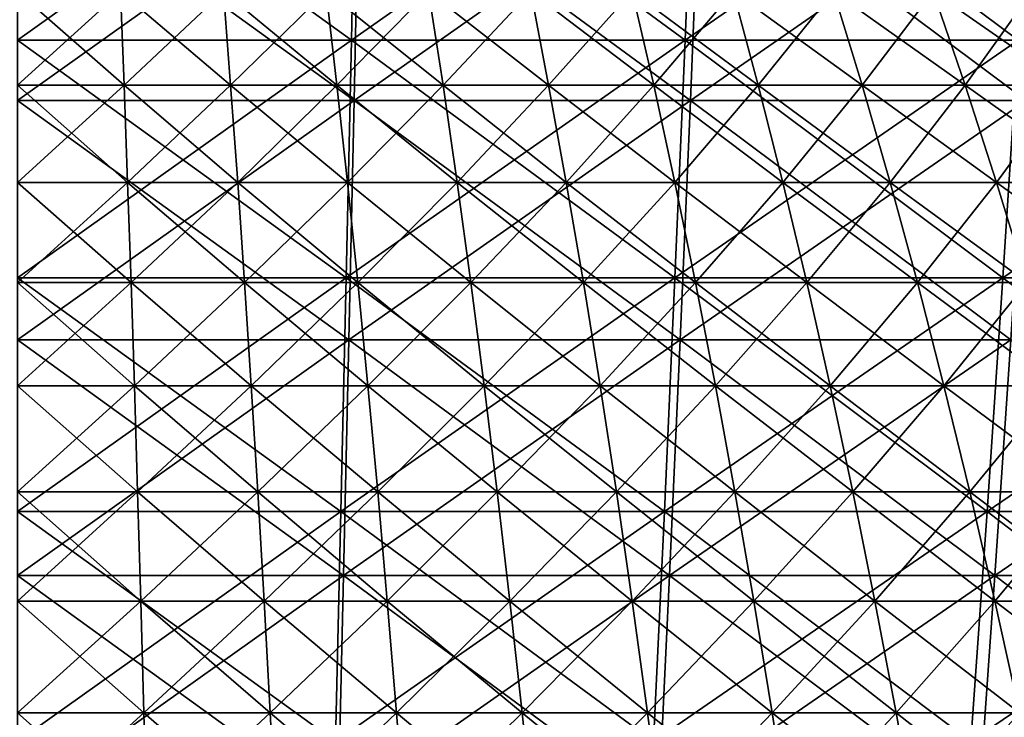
# Model space of a CAD drawing. Header units: millimetres. Extents: x -250 to 250, y -45 to 4150.
# Tile 625 of 656: x 0 to 19, y 3998 to 4011. Entities that reach past the tile are written whole.
import ezdxf

# ---------------------------------------------------------------- set-up
doc = ezdxf.new("R2010")
doc.units = ezdxf.units.MM
doc.header["$LTSCALE"] = 81.481481
for name, color, linetype in [('19', 7, 'CONTINUOUS'), ('20', 7, 'CONTINUOUS'), ('21', 7, 'CONTINUOUS'), ('22', 7, 'CONTINUOUS'), ('23', 7, 'CONTINUOUS'), ('24', 7, 'CONTINUOUS')]:
    doc.layers.add(name, color=color, linetype=linetype)

msp = doc.modelspace()

# ---------------------------------------------------------------- linework, layer by layer
at = {"layer": '19', "color": 7, "linetype": 'CONTINUOUS'}
for points in [[(6.37, 4009.578, -206.739), (0, 4009.578, -206.838), (6.464, 4014.181, -209.789), (6.37, 4009.578, -206.739)], [(6.464, 4014.181, -209.789), (0, 4009.578, -206.838), (0, 4014.181, -209.889), (6.464, 4014.181, -209.789)], [(12.733, 4009.578, -206.445), (6.37, 4009.578, -206.739), (12.921, 4014.181, -209.491), (12.733, 4009.578, -206.445)], [(12.921, 4014.181, -209.491), (6.37, 4009.578, -206.739), (6.464, 4014.181, -209.789), (12.921, 4014.181, -209.491)], [(19.085, 4009.578, -205.955), (12.733, 4009.578, -206.445), (19.366, 4014.181, -208.993), (19.085, 4009.578, -205.955)], [(19.366, 4014.181, -208.993), (12.733, 4009.578, -206.445), (12.921, 4014.181, -209.491), (19.366, 4014.181, -208.993)], [(6.273, 4005.044, -203.589), (0, 4005.044, -203.685), (6.37, 4009.578, -206.739), (6.273, 4005.044, -203.589)], [(6.37, 4009.578, -206.739), (0, 4005.044, -203.685), (0, 4009.578, -206.838), (6.37, 4009.578, -206.739)], [(12.539, 4005.044, -203.299), (6.273, 4005.044, -203.589), (12.733, 4009.578, -206.445), (12.539, 4005.044, -203.299)], [(12.733, 4009.578, -206.445), (6.273, 4005.044, -203.589), (6.37, 4009.578, -206.739), (12.733, 4009.578, -206.445)], [(18.794, 4005.044, -202.816), (12.539, 4005.044, -203.299), (19.085, 4009.578, -205.955), (18.794, 4005.044, -202.816)], [(19.085, 4009.578, -205.955), (12.539, 4005.044, -203.299), (12.733, 4009.578, -206.445), (19.085, 4009.578, -205.955)], [(6.172, 4000.58, -200.339), (0, 4000.58, -200.434), (6.273, 4005.044, -203.589), (6.172, 4000.58, -200.339)], [(6.273, 4005.044, -203.589), (0, 4000.58, -200.434), (0, 4005.044, -203.685), (6.273, 4005.044, -203.589)], [(12.339, 4000.58, -200.054), (6.172, 4000.58, -200.339), (12.539, 4005.044, -203.299), (12.339, 4000.58, -200.054)], [(12.539, 4005.044, -203.299), (6.172, 4000.58, -200.339), (6.273, 4005.044, -203.589), (12.539, 4005.044, -203.299)], [(18.494, 4000.58, -199.579), (12.339, 4000.58, -200.054), (18.794, 4005.044, -202.816), (18.494, 4000.58, -199.579)], [(18.794, 4005.044, -202.816), (12.339, 4000.58, -200.054), (12.539, 4005.044, -203.299), (18.794, 4005.044, -202.816)], [(24.631, 4000.58, -198.915), (18.494, 4000.58, -199.579), (25.031, 4005.044, -202.142), (24.631, 4000.58, -198.915)], [(25.031, 4005.044, -202.142), (18.494, 4000.58, -199.579), (18.794, 4005.044, -202.816), (25.031, 4005.044, -202.142)], [(6.069, 3996.189, -196.991), (0, 3996.189, -197.084), (6.172, 4000.58, -200.339), (6.069, 3996.189, -196.991)], [(6.172, 4000.58, -200.339), (0, 3996.189, -197.084), (0, 4000.58, -200.434), (6.172, 4000.58, -200.339)], [(12.133, 3996.189, -196.711), (6.069, 3996.189, -196.991), (12.339, 4000.58, -200.054), (12.133, 3996.189, -196.711)], [(12.339, 4000.58, -200.054), (6.069, 3996.189, -196.991), (6.172, 4000.58, -200.339), (12.339, 4000.58, -200.054)], [(18.185, 3996.189, -196.244), (12.133, 3996.189, -196.711), (18.494, 4000.58, -199.579), (18.185, 3996.189, -196.244)], [(18.494, 4000.58, -199.579), (12.133, 3996.189, -196.711), (12.339, 4000.58, -200.054), (18.494, 4000.58, -199.579)], [(24.219, 3996.189, -195.591), (18.185, 3996.189, -196.244), (24.631, 4000.58, -198.915), (24.219, 3996.189, -195.591)], [(24.631, 4000.58, -198.915), (18.185, 3996.189, -196.244), (18.494, 4000.58, -199.579), (24.631, 4000.58, -198.915)]]:
    msp.add_3dface(points, dxfattribs=at)
at = {"layer": '20', "color": 7, "linetype": 'CONTINUOUS'}
for points in [[(0, 4009.578, 206.838), (6.37, 4009.578, 206.739), (0, 4014.181, 209.889), (0, 4009.578, 206.838)], [(0, 4014.181, 209.889), (6.37, 4009.578, 206.739), (6.464, 4014.181, 209.789), (0, 4014.181, 209.889)], [(6.37, 4009.578, 206.739), (12.733, 4009.578, 206.445), (6.464, 4014.181, 209.789), (6.37, 4009.578, 206.739)], [(6.464, 4014.181, 209.789), (12.733, 4009.578, 206.445), (12.921, 4014.181, 209.491), (6.464, 4014.181, 209.789)], [(12.733, 4009.578, 206.445), (19.085, 4009.578, 205.955), (12.921, 4014.181, 209.491), (12.733, 4009.578, 206.445)], [(12.921, 4014.181, 209.491), (19.085, 4009.578, 205.955), (19.366, 4014.181, 208.993), (12.921, 4014.181, 209.491)], [(0, 4005.044, 203.685), (6.273, 4005.044, 203.589), (0, 4009.578, 206.838), (0, 4005.044, 203.685)], [(0, 4009.578, 206.838), (6.273, 4005.044, 203.589), (6.37, 4009.578, 206.739), (0, 4009.578, 206.838)], [(6.273, 4005.044, 203.589), (12.539, 4005.044, 203.299), (6.37, 4009.578, 206.739), (6.273, 4005.044, 203.589)], [(6.37, 4009.578, 206.739), (12.539, 4005.044, 203.299), (12.733, 4009.578, 206.445), (6.37, 4009.578, 206.739)], [(12.539, 4005.044, 203.299), (18.794, 4005.044, 202.816), (12.733, 4009.578, 206.445), (12.539, 4005.044, 203.299)], [(12.733, 4009.578, 206.445), (18.794, 4005.044, 202.816), (19.085, 4009.578, 205.955), (12.733, 4009.578, 206.445)], [(0, 4000.58, 200.434), (6.172, 4000.58, 200.339), (0, 4005.044, 203.685), (0, 4000.58, 200.434)], [(0, 4005.044, 203.685), (6.172, 4000.58, 200.339), (6.273, 4005.044, 203.589), (0, 4005.044, 203.685)], [(6.172, 4000.58, 200.339), (12.339, 4000.58, 200.054), (6.273, 4005.044, 203.589), (6.172, 4000.58, 200.339)], [(6.273, 4005.044, 203.589), (12.339, 4000.58, 200.054), (12.539, 4005.044, 203.299), (6.273, 4005.044, 203.589)], [(12.339, 4000.58, 200.054), (18.494, 4000.58, 199.579), (12.539, 4005.044, 203.299), (12.339, 4000.58, 200.054)], [(12.539, 4005.044, 203.299), (18.494, 4000.58, 199.579), (18.794, 4005.044, 202.816), (12.539, 4005.044, 203.299)], [(18.494, 4000.58, 199.579), (24.631, 4000.58, 198.915), (18.794, 4005.044, 202.816), (18.494, 4000.58, 199.579)], [(0, 3996.189, 197.084), (6.069, 3996.189, 196.991), (0, 4000.58, 200.434), (0, 3996.189, 197.084)], [(0, 4000.58, 200.434), (6.069, 3996.189, 196.991), (6.172, 4000.58, 200.339), (0, 4000.58, 200.434)], [(6.069, 3996.189, 196.991), (12.133, 3996.189, 196.711), (6.172, 4000.58, 200.339), (6.069, 3996.189, 196.991)], [(6.172, 4000.58, 200.339), (12.133, 3996.189, 196.711), (12.339, 4000.58, 200.054), (6.172, 4000.58, 200.339)], [(12.133, 3996.189, 196.711), (18.185, 3996.189, 196.244), (12.339, 4000.58, 200.054), (12.133, 3996.189, 196.711)], [(12.339, 4000.58, 200.054), (18.185, 3996.189, 196.244), (18.494, 4000.58, 199.579), (12.339, 4000.58, 200.054)], [(18.185, 3996.189, 196.244), (24.219, 3996.189, 195.591), (18.494, 4000.58, 199.579), (18.185, 3996.189, 196.244)], [(18.494, 4000.58, 199.579), (24.219, 3996.189, 195.591), (24.631, 4000.58, 198.915), (18.494, 4000.58, 199.579)]]:
    msp.add_3dface(points, dxfattribs=at)
at = {"layer": '21', "color": 7, "linetype": 'CONTINUOUS'}
for points in [[(6.319, 4010.718, 205.097), (0, 4010.718, 205.194), (6.412, 4015.284, 208.121), (6.319, 4010.718, 205.097)], [(6.412, 4015.284, 208.121), (0, 4010.718, 205.194), (0, 4015.284, 208.22), (6.412, 4015.284, 208.121)], [(12.632, 4010.718, 204.805), (6.319, 4010.718, 205.097), (12.818, 4015.284, 207.825), (12.632, 4010.718, 204.805)], [(12.818, 4015.284, 207.825), (6.319, 4010.718, 205.097), (6.412, 4015.284, 208.121), (12.818, 4015.284, 207.825)], [(18.933, 4010.718, 204.319), (12.632, 4010.718, 204.805), (19.212, 4015.284, 207.332), (18.933, 4010.718, 204.319)], [(19.212, 4015.284, 207.332), (12.632, 4010.718, 204.805), (12.818, 4015.284, 207.825), (19.212, 4015.284, 207.332)], [(6.223, 4006.221, 201.972), (0, 4006.221, 202.068), (6.319, 4010.718, 205.097), (6.223, 4006.221, 201.972)], [(6.319, 4010.718, 205.097), (0, 4006.221, 202.068), (0, 4010.718, 205.194), (6.319, 4010.718, 205.097)], [(12.439, 4006.221, 201.685), (6.223, 4006.221, 201.972), (12.632, 4010.718, 204.805), (12.439, 4006.221, 201.685)], [(12.632, 4010.718, 204.805), (6.223, 4006.221, 201.972), (6.319, 4010.718, 205.097), (12.632, 4010.718, 204.805)], [(18.644, 4006.221, 201.206), (12.439, 4006.221, 201.685), (18.933, 4010.718, 204.319), (18.644, 4006.221, 201.206)], [(18.933, 4010.718, 204.319), (12.439, 4006.221, 201.685), (12.632, 4010.718, 204.805), (18.933, 4010.718, 204.319)], [(24.832, 4006.221, 200.536), (18.644, 4006.221, 201.206), (25.216, 4010.718, 203.639), (24.832, 4006.221, 200.536)], [(25.216, 4010.718, 203.639), (18.644, 4006.221, 201.206), (18.933, 4010.718, 204.319), (25.216, 4010.718, 203.639)], [(6.123, 4001.793, 198.749), (0, 4001.793, 198.843), (6.223, 4006.221, 201.972), (6.123, 4001.793, 198.749)], [(6.223, 4006.221, 201.972), (0, 4001.793, 198.843), (0, 4006.221, 202.068), (6.223, 4006.221, 201.972)], [(12.241, 4001.793, 198.466), (6.123, 4001.793, 198.749), (12.439, 4006.221, 201.685), (12.241, 4001.793, 198.466)], [(12.439, 4006.221, 201.685), (6.123, 4001.793, 198.749), (6.223, 4006.221, 201.972), (12.439, 4006.221, 201.685)], [(18.347, 4001.793, 197.995), (12.241, 4001.793, 198.466), (18.644, 4006.221, 201.206), (18.347, 4001.793, 197.995)], [(18.644, 4006.221, 201.206), (12.241, 4001.793, 198.466), (12.439, 4006.221, 201.685), (18.644, 4006.221, 201.206)], [(24.435, 4001.793, 197.336), (18.347, 4001.793, 197.995), (24.832, 4006.221, 200.536), (24.435, 4001.793, 197.336)], [(24.832, 4006.221, 200.536), (18.347, 4001.793, 197.995), (18.644, 4006.221, 201.206), (24.832, 4006.221, 200.536)], [(6.021, 3997.437, 195.429), (0, 3997.437, 195.521), (6.123, 4001.793, 198.749), (6.021, 3997.437, 195.429)], [(6.123, 4001.793, 198.749), (0, 3997.437, 195.521), (0, 4001.793, 198.843), (6.123, 4001.793, 198.749)], [(12.036, 3997.437, 195.151), (6.021, 3997.437, 195.429), (12.241, 4001.793, 198.466), (12.036, 3997.437, 195.151)], [(12.241, 4001.793, 198.466), (6.021, 3997.437, 195.429), (6.123, 4001.793, 198.749), (12.241, 4001.793, 198.466)], [(18.04, 3997.437, 194.687), (12.036, 3997.437, 195.151), (18.347, 4001.793, 197.995), (18.04, 3997.437, 194.687)], [(18.347, 4001.793, 197.995), (12.036, 3997.437, 195.151), (12.241, 4001.793, 198.466), (18.347, 4001.793, 197.995)], [(24.027, 3997.437, 194.039), (18.04, 3997.437, 194.687), (24.435, 4001.793, 197.336), (24.027, 3997.437, 194.039)], [(24.435, 4001.793, 197.336), (18.04, 3997.437, 194.687), (18.347, 4001.793, 197.995), (24.435, 4001.793, 197.336)]]:
    msp.add_3dface(points, dxfattribs=at)
at = {"layer": '22', "color": 7, "linetype": 'CONTINUOUS'}
for points in [[(0, 4010.718, -205.194), (6.319, 4010.718, -205.097), (0, 4015.284, -208.22), (0, 4010.718, -205.194)], [(0, 4015.284, -208.22), (6.319, 4010.718, -205.097), (6.412, 4015.284, -208.121), (0, 4015.284, -208.22)], [(6.319, 4010.718, -205.097), (12.632, 4010.718, -204.805), (6.412, 4015.284, -208.121), (6.319, 4010.718, -205.097)], [(6.412, 4015.284, -208.121), (12.632, 4010.718, -204.805), (12.818, 4015.284, -207.825), (6.412, 4015.284, -208.121)], [(12.632, 4010.718, -204.805), (18.933, 4010.718, -204.319), (12.818, 4015.284, -207.825), (12.632, 4010.718, -204.805)], [(12.818, 4015.284, -207.825), (18.933, 4010.718, -204.319), (19.212, 4015.284, -207.332), (12.818, 4015.284, -207.825)], [(0, 4006.221, -202.068), (6.223, 4006.221, -201.972), (0, 4010.718, -205.194), (0, 4006.221, -202.068)], [(0, 4010.718, -205.194), (6.223, 4006.221, -201.972), (6.319, 4010.718, -205.097), (0, 4010.718, -205.194)], [(6.223, 4006.221, -201.972), (12.439, 4006.221, -201.685), (6.319, 4010.718, -205.097), (6.223, 4006.221, -201.972)], [(6.319, 4010.718, -205.097), (12.439, 4006.221, -201.685), (12.632, 4010.718, -204.805), (6.319, 4010.718, -205.097)], [(12.439, 4006.221, -201.685), (18.644, 4006.221, -201.206), (12.632, 4010.718, -204.805), (12.439, 4006.221, -201.685)], [(12.632, 4010.718, -204.805), (18.644, 4006.221, -201.206), (18.933, 4010.718, -204.319), (12.632, 4010.718, -204.805)], [(18.644, 4006.221, -201.206), (24.832, 4006.221, -200.536), (18.933, 4010.718, -204.319), (18.644, 4006.221, -201.206)], [(0, 4001.793, -198.843), (6.123, 4001.793, -198.749), (0, 4006.221, -202.068), (0, 4001.793, -198.843)], [(0, 4006.221, -202.068), (6.123, 4001.793, -198.749), (6.223, 4006.221, -201.972), (0, 4006.221, -202.068)], [(6.123, 4001.793, -198.749), (12.241, 4001.793, -198.466), (6.223, 4006.221, -201.972), (6.123, 4001.793, -198.749)], [(6.223, 4006.221, -201.972), (12.241, 4001.793, -198.466), (12.439, 4006.221, -201.685), (6.223, 4006.221, -201.972)], [(12.241, 4001.793, -198.466), (18.347, 4001.793, -197.995), (12.439, 4006.221, -201.685), (12.241, 4001.793, -198.466)], [(12.439, 4006.221, -201.685), (18.347, 4001.793, -197.995), (18.644, 4006.221, -201.206), (12.439, 4006.221, -201.685)], [(18.347, 4001.793, -197.995), (24.435, 4001.793, -197.336), (18.644, 4006.221, -201.206), (18.347, 4001.793, -197.995)], [(18.644, 4006.221, -201.206), (24.435, 4001.793, -197.336), (24.832, 4006.221, -200.536), (18.644, 4006.221, -201.206)], [(0, 3997.437, -195.521), (6.021, 3997.437, -195.429), (0, 4001.793, -198.843), (0, 3997.437, -195.521)], [(0, 4001.793, -198.843), (6.021, 3997.437, -195.429), (6.123, 4001.793, -198.749), (0, 4001.793, -198.843)], [(6.021, 3997.437, -195.429), (12.036, 3997.437, -195.151), (6.123, 4001.793, -198.749), (6.021, 3997.437, -195.429)], [(6.123, 4001.793, -198.749), (12.036, 3997.437, -195.151), (12.241, 4001.793, -198.466), (6.123, 4001.793, -198.749)], [(12.036, 3997.437, -195.151), (18.04, 3997.437, -194.687), (12.241, 4001.793, -198.466), (12.036, 3997.437, -195.151)], [(12.241, 4001.793, -198.466), (18.04, 3997.437, -194.687), (18.347, 4001.793, -197.995), (12.241, 4001.793, -198.466)], [(18.04, 3997.437, -194.687), (24.027, 3997.437, -194.039), (18.347, 4001.793, -197.995), (18.04, 3997.437, -194.687)], [(18.347, 4001.793, -197.995), (24.027, 3997.437, -194.039), (24.435, 4001.793, -197.336), (18.347, 4001.793, -197.995)]]:
    msp.add_3dface(points, dxfattribs=at)
at = {"layer": '23', "color": 7, "linetype": 'CONTINUOUS'}
for points in [[(0, 4009.864, 65.532), (2.018, 4009.864, 65.501), (0, 4011.641, 63.315), (0, 4009.864, 65.532)], [(0, 4011.641, 63.315), (2.018, 4009.864, 65.501), (1.95, 4011.641, 63.285), (0, 4011.641, 63.315)], [(2.018, 4009.864, 65.501), (4.034, 4009.864, 65.408), (1.95, 4011.641, 63.285), (2.018, 4009.864, 65.501)], [(1.95, 4011.641, 63.285), (4.034, 4009.864, 65.408), (3.898, 4011.641, 63.195), (1.95, 4011.641, 63.285)], [(4.034, 4009.864, 65.408), (6.047, 4009.864, 65.253), (3.898, 4011.641, 63.195), (4.034, 4009.864, 65.408)], [(3.898, 4011.641, 63.195), (6.047, 4009.864, 65.253), (5.842, 4011.641, 63.045), (3.898, 4011.641, 63.195)], [(6.047, 4009.864, 65.253), (8.053, 4009.864, 65.035), (5.842, 4011.641, 63.045), (6.047, 4009.864, 65.253)], [(5.842, 4011.641, 63.045), (8.053, 4009.864, 65.035), (7.781, 4011.641, 62.836), (5.842, 4011.641, 63.045)], [(8.053, 4009.864, 65.035), (10.052, 4009.864, 64.757), (7.781, 4011.641, 62.836), (8.053, 4009.864, 65.035)], [(7.781, 4011.641, 62.836), (10.052, 4009.864, 64.757), (9.712, 4011.641, 62.566), (7.781, 4011.641, 62.836)], [(10.052, 4009.864, 64.757), (12.041, 4009.864, 64.416), (9.712, 4011.641, 62.566), (10.052, 4009.864, 64.757)], [(9.712, 4011.641, 62.566), (12.041, 4009.864, 64.416), (11.634, 4011.641, 62.237), (9.712, 4011.641, 62.566)], [(12.041, 4009.864, 64.416), (14.019, 4009.864, 64.015), (11.634, 4011.641, 62.237), (12.041, 4009.864, 64.416)], [(11.634, 4011.641, 62.237), (14.019, 4009.864, 64.015), (13.545, 4011.641, 61.85), (11.634, 4011.641, 62.237)], [(14.019, 4009.864, 64.015), (15.984, 4009.864, 63.553), (13.545, 4011.641, 61.85), (14.019, 4009.864, 64.015)], [(13.545, 4011.641, 61.85), (15.984, 4009.864, 63.553), (15.443, 4011.641, 61.403), (13.545, 4011.641, 61.85)], [(15.984, 4009.864, 63.553), (17.934, 4009.864, 63.03), (15.443, 4011.641, 61.403), (15.984, 4009.864, 63.553)], [(15.443, 4011.641, 61.403), (17.934, 4009.864, 63.03), (17.327, 4011.641, 60.898), (15.443, 4011.641, 61.403)], [(17.934, 4009.864, 63.03), (19.866, 4009.864, 62.448), (17.327, 4011.641, 60.898), (17.934, 4009.864, 63.03)], [(17.327, 4011.641, 60.898), (19.866, 4009.864, 62.448), (19.194, 4011.641, 60.336), (17.327, 4011.641, 60.898)], [(0, 4008.026, 67.699), (2.085, 4008.026, 67.667), (0, 4009.864, 65.532), (0, 4008.026, 67.699)], [(0, 4009.864, 65.532), (2.085, 4008.026, 67.667), (2.018, 4009.864, 65.501), (0, 4009.864, 65.532)], [(2.085, 4008.026, 67.667), (4.168, 4008.026, 67.571), (2.018, 4009.864, 65.501), (2.085, 4008.026, 67.667)], [(2.018, 4009.864, 65.501), (4.168, 4008.026, 67.571), (4.034, 4009.864, 65.408), (2.018, 4009.864, 65.501)], [(4.168, 4008.026, 67.571), (6.246, 4008.026, 67.41), (4.034, 4009.864, 65.408), (4.168, 4008.026, 67.571)], [(4.034, 4009.864, 65.408), (6.246, 4008.026, 67.41), (6.047, 4009.864, 65.253), (4.034, 4009.864, 65.408)], [(6.246, 4008.026, 67.41), (8.319, 4008.026, 67.186), (6.047, 4009.864, 65.253), (6.246, 4008.026, 67.41)], [(6.047, 4009.864, 65.253), (8.319, 4008.026, 67.186), (8.053, 4009.864, 65.035), (6.047, 4009.864, 65.253)], [(8.319, 4008.026, 67.186), (10.384, 4008.026, 66.898), (8.053, 4009.864, 65.035), (8.319, 4008.026, 67.186)], [(8.053, 4009.864, 65.035), (10.384, 4008.026, 66.898), (10.052, 4009.864, 64.757), (8.053, 4009.864, 65.035)], [(10.384, 4008.026, 66.898), (12.44, 4008.026, 66.546), (10.052, 4009.864, 64.757), (10.384, 4008.026, 66.898)], [(10.052, 4009.864, 64.757), (12.44, 4008.026, 66.546), (12.041, 4009.864, 64.416), (10.052, 4009.864, 64.757)], [(12.44, 4008.026, 66.546), (14.483, 4008.026, 66.132), (12.041, 4009.864, 64.416), (12.44, 4008.026, 66.546)], [(12.041, 4009.864, 64.416), (14.483, 4008.026, 66.132), (14.019, 4009.864, 64.015), (12.041, 4009.864, 64.416)], [(14.483, 4008.026, 66.132), (16.513, 4008.026, 65.654), (14.019, 4009.864, 64.015), (14.483, 4008.026, 66.132)], [(14.019, 4009.864, 64.015), (16.513, 4008.026, 65.654), (15.984, 4009.864, 63.553), (14.019, 4009.864, 64.015)], [(16.513, 4008.026, 65.654), (18.527, 4008.026, 65.115), (15.984, 4009.864, 63.553), (16.513, 4008.026, 65.654)], [(15.984, 4009.864, 63.553), (18.527, 4008.026, 65.115), (17.934, 4009.864, 63.03), (15.984, 4009.864, 63.553)], [(18.527, 4008.026, 65.115), (20.523, 4008.026, 64.513), (17.934, 4009.864, 63.03), (18.527, 4008.026, 65.115)], [(17.934, 4009.864, 63.03), (20.523, 4008.026, 64.513), (19.866, 4009.864, 62.448), (17.934, 4009.864, 63.03)], [(0, 4006.13, 69.814), (2.15, 4006.13, 69.781), (0, 4008.026, 67.699), (0, 4006.13, 69.814)], [(0, 4008.026, 67.699), (2.15, 4006.13, 69.781), (2.085, 4008.026, 67.667), (0, 4008.026, 67.699)], [(2.15, 4006.13, 69.781), (4.298, 4006.13, 69.682), (2.085, 4008.026, 67.667), (2.15, 4006.13, 69.781)], [(2.085, 4008.026, 67.667), (4.298, 4006.13, 69.682), (4.168, 4008.026, 67.571), (2.085, 4008.026, 67.667)], [(4.298, 4006.13, 69.682), (6.442, 4006.13, 69.516), (4.168, 4008.026, 67.571), (4.298, 4006.13, 69.682)], [(4.168, 4008.026, 67.571), (6.442, 4006.13, 69.516), (6.246, 4008.026, 67.41), (4.168, 4008.026, 67.571)], [(6.442, 4006.13, 69.516), (8.579, 4006.13, 69.285), (6.246, 4008.026, 67.41), (6.442, 4006.13, 69.516)], [(6.246, 4008.026, 67.41), (8.579, 4006.13, 69.285), (8.319, 4008.026, 67.186), (6.246, 4008.026, 67.41)], [(8.579, 4006.13, 69.285), (10.709, 4006.13, 68.988), (8.319, 4008.026, 67.186), (8.579, 4006.13, 69.285)], [(8.319, 4008.026, 67.186), (10.709, 4006.13, 68.988), (10.384, 4008.026, 66.898), (8.319, 4008.026, 67.186)], [(10.709, 4006.13, 68.988), (12.828, 4006.13, 68.626), (10.384, 4008.026, 66.898), (10.709, 4006.13, 68.988)], [(10.384, 4008.026, 66.898), (12.828, 4006.13, 68.626), (12.44, 4008.026, 66.546), (10.384, 4008.026, 66.898)], [(12.828, 4006.13, 68.626), (14.936, 4006.13, 68.198), (12.44, 4008.026, 66.546), (12.828, 4006.13, 68.626)], [(12.44, 4008.026, 66.546), (14.936, 4006.13, 68.198), (14.483, 4008.026, 66.132), (12.44, 4008.026, 66.546)], [(14.936, 4006.13, 68.198), (17.029, 4006.13, 67.706), (14.483, 4008.026, 66.132), (14.936, 4006.13, 68.198)], [(14.483, 4008.026, 66.132), (17.029, 4006.13, 67.706), (16.513, 4008.026, 65.654), (14.483, 4008.026, 66.132)], [(17.029, 4006.13, 67.706), (19.106, 4006.13, 67.149), (16.513, 4008.026, 65.654), (17.029, 4006.13, 67.706)], [(16.513, 4008.026, 65.654), (19.106, 4006.13, 67.149), (18.527, 4008.026, 65.115), (16.513, 4008.026, 65.654)], [(19.106, 4006.13, 67.149), (21.164, 4006.13, 66.529), (18.527, 4008.026, 65.115), (19.106, 4006.13, 67.149)], [(18.527, 4008.026, 65.115), (21.164, 4006.13, 66.529), (20.523, 4008.026, 64.513), (18.527, 4008.026, 65.115)], [(0, 4004.175, 71.876), (2.213, 4004.175, 71.842), (0, 4006.13, 69.814), (0, 4004.175, 71.876)], [(0, 4006.13, 69.814), (2.213, 4004.175, 71.842), (2.15, 4006.13, 69.781), (0, 4006.13, 69.814)], [(2.213, 4004.175, 71.842), (4.425, 4004.175, 71.74), (2.15, 4006.13, 69.781), (2.213, 4004.175, 71.842)], [(2.15, 4006.13, 69.781), (4.425, 4004.175, 71.74), (4.298, 4006.13, 69.682), (2.15, 4006.13, 69.781)], [(4.425, 4004.175, 71.74), (6.632, 4004.175, 71.57), (4.298, 4006.13, 69.682), (4.425, 4004.175, 71.74)], [(4.298, 4006.13, 69.682), (6.632, 4004.175, 71.57), (6.442, 4006.13, 69.516), (4.298, 4006.13, 69.682)], [(6.632, 4004.175, 71.57), (8.833, 4004.175, 71.332), (6.442, 4006.13, 69.516), (6.632, 4004.175, 71.57)], [(6.442, 4006.13, 69.516), (8.833, 4004.175, 71.332), (8.579, 4006.13, 69.285), (6.442, 4006.13, 69.516)], [(8.833, 4004.175, 71.332), (11.025, 4004.175, 71.026), (8.579, 4006.13, 69.285), (8.833, 4004.175, 71.332)], [(8.579, 4006.13, 69.285), (11.025, 4004.175, 71.026), (10.709, 4006.13, 68.988), (8.579, 4006.13, 69.285)], [(11.025, 4004.175, 71.026), (13.207, 4004.175, 70.653), (10.709, 4006.13, 68.988), (11.025, 4004.175, 71.026)], [(10.709, 4006.13, 68.988), (13.207, 4004.175, 70.653), (12.828, 4006.13, 68.626), (10.709, 4006.13, 68.988)], [(13.207, 4004.175, 70.653), (15.377, 4004.175, 70.212), (12.828, 4006.13, 68.626), (13.207, 4004.175, 70.653)], [(12.828, 4006.13, 68.626), (15.377, 4004.175, 70.212), (14.936, 4006.13, 68.198), (12.828, 4006.13, 68.626)], [(15.377, 4004.175, 70.212), (17.532, 4004.175, 69.706), (14.936, 4006.13, 68.198), (15.377, 4004.175, 70.212)], [(14.936, 4006.13, 68.198), (17.532, 4004.175, 69.706), (17.029, 4006.13, 67.706), (14.936, 4006.13, 68.198)], [(17.532, 4004.175, 69.706), (19.67, 4004.175, 69.133), (17.029, 4006.13, 67.706), (17.532, 4004.175, 69.706)], [(17.029, 4006.13, 67.706), (19.67, 4004.175, 69.133), (19.106, 4006.13, 67.149), (17.029, 4006.13, 67.706)], [(0, 4002.165, 73.884), (2.275, 4002.165, 73.849), (0, 4004.175, 71.876), (0, 4002.165, 73.884)], [(0, 4004.175, 71.876), (2.275, 4002.165, 73.849), (2.213, 4004.175, 71.842), (0, 4004.175, 71.876)], [(2.275, 4002.165, 73.849), (4.548, 4002.165, 73.744), (2.213, 4004.175, 71.842), (2.275, 4002.165, 73.849)], [(2.213, 4004.175, 71.842), (4.548, 4002.165, 73.744), (4.425, 4004.175, 71.74), (2.213, 4004.175, 71.842)], [(4.548, 4002.165, 73.744), (6.817, 4002.165, 73.569), (4.425, 4004.175, 71.74), (4.548, 4002.165, 73.744)], [(4.425, 4004.175, 71.74), (6.817, 4002.165, 73.569), (6.632, 4004.175, 71.57), (4.425, 4004.175, 71.74)], [(6.817, 4002.165, 73.569), (9.079, 4002.165, 73.324), (6.632, 4004.175, 71.57), (6.817, 4002.165, 73.569)], [(6.632, 4004.175, 71.57), (9.079, 4002.165, 73.324), (8.833, 4004.175, 71.332), (6.632, 4004.175, 71.57)], [(9.079, 4002.165, 73.324), (11.333, 4002.165, 73.01), (8.833, 4004.175, 71.332), (9.079, 4002.165, 73.324)], [(8.833, 4004.175, 71.332), (11.333, 4002.165, 73.01), (11.025, 4004.175, 71.026), (8.833, 4004.175, 71.332)], [(11.333, 4002.165, 73.01), (13.576, 4002.165, 72.626), (11.025, 4004.175, 71.026), (11.333, 4002.165, 73.01)], [(11.025, 4004.175, 71.026), (13.576, 4002.165, 72.626), (13.207, 4004.175, 70.653), (11.025, 4004.175, 71.026)], [(13.576, 4002.165, 72.626), (15.806, 4002.165, 72.173), (13.207, 4004.175, 70.653), (13.576, 4002.165, 72.626)], [(13.207, 4004.175, 70.653), (15.806, 4002.165, 72.173), (15.377, 4004.175, 70.212), (13.207, 4004.175, 70.653)], [(15.806, 4002.165, 72.173), (18.021, 4002.165, 71.652), (15.377, 4004.175, 70.212), (15.806, 4002.165, 72.173)], [(15.377, 4004.175, 70.212), (18.021, 4002.165, 71.652), (17.532, 4004.175, 69.706), (15.377, 4004.175, 70.212)], [(18.021, 4002.165, 71.652), (20.219, 4002.165, 71.064), (17.532, 4004.175, 69.706), (18.021, 4002.165, 71.652)], [(17.532, 4004.175, 69.706), (20.219, 4002.165, 71.064), (19.67, 4004.175, 69.133), (17.532, 4004.175, 69.706)], [(0, 4000.099, 75.835), (2.335, 4000.099, 75.799), (0, 4002.165, 73.884), (0, 4000.099, 75.835)], [(0, 4002.165, 73.884), (2.335, 4000.099, 75.799), (2.275, 4002.165, 73.849), (0, 4002.165, 73.884)], [(2.335, 4000.099, 75.799), (4.668, 4000.099, 75.691), (2.275, 4002.165, 73.849), (2.335, 4000.099, 75.799)], [(2.275, 4002.165, 73.849), (4.668, 4000.099, 75.691), (4.548, 4002.165, 73.744), (2.275, 4002.165, 73.849)], [(4.668, 4000.099, 75.691), (6.997, 4000.099, 75.512), (4.548, 4002.165, 73.744), (4.668, 4000.099, 75.691)], [(4.548, 4002.165, 73.744), (6.997, 4000.099, 75.512), (6.817, 4002.165, 73.569), (4.548, 4002.165, 73.744)], [(6.997, 4000.099, 75.512), (9.319, 4000.099, 75.26), (6.817, 4002.165, 73.569), (6.997, 4000.099, 75.512)], [(6.817, 4002.165, 73.569), (9.319, 4000.099, 75.26), (9.079, 4002.165, 73.324), (6.817, 4002.165, 73.569)], [(9.319, 4000.099, 75.26), (11.633, 4000.099, 74.938), (9.079, 4002.165, 73.324), (9.319, 4000.099, 75.26)], [(9.079, 4002.165, 73.324), (11.633, 4000.099, 74.938), (11.333, 4002.165, 73.01), (9.079, 4002.165, 73.324)], [(11.633, 4000.099, 74.938), (13.935, 4000.099, 74.544), (11.333, 4002.165, 73.01), (11.633, 4000.099, 74.938)], [(11.333, 4002.165, 73.01), (13.935, 4000.099, 74.544), (13.576, 4002.165, 72.626), (11.333, 4002.165, 73.01)], [(13.935, 4000.099, 74.544), (16.224, 4000.099, 74.08), (13.576, 4002.165, 72.626), (13.935, 4000.099, 74.544)], [(13.576, 4002.165, 72.626), (16.224, 4000.099, 74.08), (15.806, 4002.165, 72.173), (13.576, 4002.165, 72.626)], [(16.224, 4000.099, 74.08), (18.497, 4000.099, 73.545), (15.806, 4002.165, 72.173), (16.224, 4000.099, 74.08)], [(15.806, 4002.165, 72.173), (18.497, 4000.099, 73.545), (18.021, 4002.165, 71.652), (15.806, 4002.165, 72.173)], [(18.497, 4000.099, 73.545), (20.753, 4000.099, 72.94), (18.021, 4002.165, 71.652), (18.497, 4000.099, 73.545)], [(18.021, 4002.165, 71.652), (20.753, 4000.099, 72.94), (20.219, 4002.165, 71.064), (18.021, 4002.165, 71.652)], [(0, 3997.981, 77.729), (2.394, 3997.981, 77.692), (0, 4000.099, 75.835), (0, 3997.981, 77.729)], [(0, 4000.099, 75.835), (2.394, 3997.981, 77.692), (2.335, 4000.099, 75.799), (0, 4000.099, 75.835)], [(2.394, 3997.981, 77.692), (4.785, 3997.981, 77.581), (2.335, 4000.099, 75.799), (2.394, 3997.981, 77.692)], [(2.335, 4000.099, 75.799), (4.785, 3997.981, 77.581), (4.668, 4000.099, 75.691), (2.335, 4000.099, 75.799)], [(4.785, 3997.981, 77.581), (7.172, 3997.981, 77.397), (4.668, 4000.099, 75.691), (4.785, 3997.981, 77.581)], [(4.668, 4000.099, 75.691), (7.172, 3997.981, 77.397), (6.997, 4000.099, 75.512), (4.668, 4000.099, 75.691)], [(7.172, 3997.981, 77.397), (9.552, 3997.981, 77.14), (6.997, 4000.099, 75.512), (7.172, 3997.981, 77.397)], [(6.997, 4000.099, 75.512), (9.552, 3997.981, 77.14), (9.319, 4000.099, 75.26), (6.997, 4000.099, 75.512)], [(9.552, 3997.981, 77.14), (11.923, 3997.981, 76.809), (9.319, 4000.099, 75.26), (9.552, 3997.981, 77.14)], [(9.319, 4000.099, 75.26), (11.923, 3997.981, 76.809), (11.633, 4000.099, 74.938), (9.319, 4000.099, 75.26)], [(11.923, 3997.981, 76.809), (14.283, 3997.981, 76.405), (11.633, 4000.099, 74.938), (11.923, 3997.981, 76.809)], [(11.633, 4000.099, 74.938), (14.283, 3997.981, 76.405), (13.935, 4000.099, 74.544), (11.633, 4000.099, 74.938)], [(14.283, 3997.981, 76.405), (16.629, 3997.981, 75.929), (13.935, 4000.099, 74.544), (14.283, 3997.981, 76.405)], [(13.935, 4000.099, 74.544), (16.629, 3997.981, 75.929), (16.224, 4000.099, 74.08), (13.935, 4000.099, 74.544)], [(16.629, 3997.981, 75.929), (18.959, 3997.981, 75.381), (16.224, 4000.099, 74.08), (16.629, 3997.981, 75.929)], [(16.224, 4000.099, 74.08), (18.959, 3997.981, 75.381), (18.497, 4000.099, 73.545), (16.224, 4000.099, 74.08)], [(18.959, 3997.981, 75.381), (21.272, 3997.981, 74.762), (18.497, 4000.099, 73.545), (18.959, 3997.981, 75.381)], [(18.497, 4000.099, 73.545), (21.272, 3997.981, 74.762), (20.753, 4000.099, 72.94), (18.497, 4000.099, 73.545)], [(0, 3995.812, 79.563), (2.45, 3995.812, 79.526), (0, 3997.981, 77.729), (0, 3995.812, 79.563)], [(0, 3997.981, 77.729), (2.45, 3995.812, 79.526), (2.394, 3997.981, 77.692), (0, 3997.981, 77.729)], [(2.45, 3995.812, 79.526), (4.898, 3995.812, 79.412), (2.394, 3997.981, 77.692), (2.45, 3995.812, 79.526)], [(2.394, 3997.981, 77.692), (4.898, 3995.812, 79.412), (4.785, 3997.981, 77.581), (2.394, 3997.981, 77.692)], [(4.898, 3995.812, 79.412), (7.341, 3995.812, 79.224), (4.785, 3997.981, 77.581), (4.898, 3995.812, 79.412)], [(4.785, 3997.981, 77.581), (7.341, 3995.812, 79.224), (7.172, 3997.981, 77.397), (4.785, 3997.981, 77.581)], [(7.341, 3995.812, 79.224), (9.777, 3995.812, 78.96), (7.172, 3997.981, 77.397), (7.341, 3995.812, 79.224)], [(7.172, 3997.981, 77.397), (9.777, 3995.812, 78.96), (9.552, 3997.981, 77.14), (7.172, 3997.981, 77.397)], [(9.777, 3995.812, 78.96), (12.204, 3995.812, 78.622), (9.552, 3997.981, 77.14), (9.777, 3995.812, 78.96)], [(9.552, 3997.981, 77.14), (12.204, 3995.812, 78.622), (11.923, 3997.981, 76.809), (9.552, 3997.981, 77.14)], [(12.204, 3995.812, 78.622), (14.62, 3995.812, 78.209), (11.923, 3997.981, 76.809), (12.204, 3995.812, 78.622)], [(11.923, 3997.981, 76.809), (14.62, 3995.812, 78.209), (14.283, 3997.981, 76.405), (11.923, 3997.981, 76.809)], [(14.62, 3995.812, 78.209), (17.021, 3995.812, 77.721), (14.283, 3997.981, 76.405), (14.62, 3995.812, 78.209)], [(14.283, 3997.981, 76.405), (17.021, 3995.812, 77.721), (16.629, 3997.981, 75.929), (14.283, 3997.981, 76.405)], [(17.021, 3995.812, 77.721), (19.407, 3995.812, 77.16), (16.629, 3997.981, 75.929), (17.021, 3995.812, 77.721)], [(16.629, 3997.981, 75.929), (19.407, 3995.812, 77.16), (18.959, 3997.981, 75.381), (16.629, 3997.981, 75.929)]]:
    msp.add_3dface(points, dxfattribs=at)
at = {"layer": '24', "color": 7, "linetype": 'CONTINUOUS'}
for points in [[(2.018, 4009.864, -65.501), (0, 4009.864, -65.532), (1.95, 4011.641, -63.285), (2.018, 4009.864, -65.501)], [(1.95, 4011.641, -63.285), (0, 4009.864, -65.532), (0, 4011.641, -63.315), (1.95, 4011.641, -63.285)], [(3.898, 4011.641, -63.195), (2.018, 4009.864, -65.501), (1.95, 4011.641, -63.285), (3.898, 4011.641, -63.195)], [(4.034, 4009.864, -65.408), (2.018, 4009.864, -65.501), (3.898, 4011.641, -63.195), (4.034, 4009.864, -65.408)], [(5.842, 4011.641, -63.045), (4.034, 4009.864, -65.408), (3.898, 4011.641, -63.195), (5.842, 4011.641, -63.045)], [(6.047, 4009.864, -65.253), (4.034, 4009.864, -65.408), (5.842, 4011.641, -63.045), (6.047, 4009.864, -65.253)], [(7.781, 4011.641, -62.836), (6.047, 4009.864, -65.253), (5.842, 4011.641, -63.045), (7.781, 4011.641, -62.836)], [(8.053, 4009.864, -65.035), (6.047, 4009.864, -65.253), (7.781, 4011.641, -62.836), (8.053, 4009.864, -65.035)], [(9.712, 4011.641, -62.566), (8.053, 4009.864, -65.035), (7.781, 4011.641, -62.836), (9.712, 4011.641, -62.566)], [(10.052, 4009.864, -64.757), (8.053, 4009.864, -65.035), (9.712, 4011.641, -62.566), (10.052, 4009.864, -64.757)], [(11.634, 4011.641, -62.237), (10.052, 4009.864, -64.757), (9.712, 4011.641, -62.566), (11.634, 4011.641, -62.237)], [(12.041, 4009.864, -64.416), (10.052, 4009.864, -64.757), (11.634, 4011.641, -62.237), (12.041, 4009.864, -64.416)], [(13.545, 4011.641, -61.85), (12.041, 4009.864, -64.416), (11.634, 4011.641, -62.237), (13.545, 4011.641, -61.85)], [(14.019, 4009.864, -64.015), (12.041, 4009.864, -64.416), (13.545, 4011.641, -61.85), (14.019, 4009.864, -64.015)], [(15.443, 4011.641, -61.403), (14.019, 4009.864, -64.015), (13.545, 4011.641, -61.85), (15.443, 4011.641, -61.403)], [(15.984, 4009.864, -63.553), (14.019, 4009.864, -64.015), (15.443, 4011.641, -61.403), (15.984, 4009.864, -63.553)], [(17.327, 4011.641, -60.898), (15.984, 4009.864, -63.553), (15.443, 4011.641, -61.403), (17.327, 4011.641, -60.898)], [(17.934, 4009.864, -63.03), (15.984, 4009.864, -63.553), (17.327, 4011.641, -60.898), (17.934, 4009.864, -63.03)], [(19.194, 4011.641, -60.336), (17.934, 4009.864, -63.03), (17.327, 4011.641, -60.898), (19.194, 4011.641, -60.336)], [(19.866, 4009.864, -62.448), (17.934, 4009.864, -63.03), (19.194, 4011.641, -60.336), (19.866, 4009.864, -62.448)], [(2.085, 4008.026, -67.667), (0, 4008.026, -67.699), (2.018, 4009.864, -65.501), (2.085, 4008.026, -67.667)], [(2.018, 4009.864, -65.501), (0, 4008.026, -67.699), (0, 4009.864, -65.532), (2.018, 4009.864, -65.501)], [(4.034, 4009.864, -65.408), (2.085, 4008.026, -67.667), (2.018, 4009.864, -65.501), (4.034, 4009.864, -65.408)], [(4.168, 4008.026, -67.571), (2.085, 4008.026, -67.667), (4.034, 4009.864, -65.408), (4.168, 4008.026, -67.571)], [(6.047, 4009.864, -65.253), (4.168, 4008.026, -67.571), (4.034, 4009.864, -65.408), (6.047, 4009.864, -65.253)], [(6.246, 4008.026, -67.41), (4.168, 4008.026, -67.571), (6.047, 4009.864, -65.253), (6.246, 4008.026, -67.41)], [(8.053, 4009.864, -65.035), (6.246, 4008.026, -67.41), (6.047, 4009.864, -65.253), (8.053, 4009.864, -65.035)], [(8.319, 4008.026, -67.186), (6.246, 4008.026, -67.41), (8.053, 4009.864, -65.035), (8.319, 4008.026, -67.186)], [(10.052, 4009.864, -64.757), (8.319, 4008.026, -67.186), (8.053, 4009.864, -65.035), (10.052, 4009.864, -64.757)], [(10.384, 4008.026, -66.898), (8.319, 4008.026, -67.186), (10.052, 4009.864, -64.757), (10.384, 4008.026, -66.898)], [(12.041, 4009.864, -64.416), (10.384, 4008.026, -66.898), (10.052, 4009.864, -64.757), (12.041, 4009.864, -64.416)], [(12.44, 4008.026, -66.546), (10.384, 4008.026, -66.898), (12.041, 4009.864, -64.416), (12.44, 4008.026, -66.546)], [(14.019, 4009.864, -64.015), (12.44, 4008.026, -66.546), (12.041, 4009.864, -64.416), (14.019, 4009.864, -64.015)], [(14.483, 4008.026, -66.132), (12.44, 4008.026, -66.546), (14.019, 4009.864, -64.015), (14.483, 4008.026, -66.132)], [(15.984, 4009.864, -63.553), (14.483, 4008.026, -66.132), (14.019, 4009.864, -64.015), (15.984, 4009.864, -63.553)], [(16.513, 4008.026, -65.654), (14.483, 4008.026, -66.132), (15.984, 4009.864, -63.553), (16.513, 4008.026, -65.654)], [(17.934, 4009.864, -63.03), (16.513, 4008.026, -65.654), (15.984, 4009.864, -63.553), (17.934, 4009.864, -63.03)], [(18.527, 4008.026, -65.115), (16.513, 4008.026, -65.654), (17.934, 4009.864, -63.03), (18.527, 4008.026, -65.115)], [(19.866, 4009.864, -62.448), (18.527, 4008.026, -65.115), (17.934, 4009.864, -63.03), (19.866, 4009.864, -62.448)], [(20.523, 4008.026, -64.513), (18.527, 4008.026, -65.115), (19.866, 4009.864, -62.448), (20.523, 4008.026, -64.513)], [(2.15, 4006.13, -69.781), (0, 4006.13, -69.814), (2.085, 4008.026, -67.667), (2.15, 4006.13, -69.781)], [(2.085, 4008.026, -67.667), (0, 4006.13, -69.814), (0, 4008.026, -67.699), (2.085, 4008.026, -67.667)], [(4.168, 4008.026, -67.571), (2.15, 4006.13, -69.781), (2.085, 4008.026, -67.667), (4.168, 4008.026, -67.571)], [(4.298, 4006.13, -69.682), (2.15, 4006.13, -69.781), (4.168, 4008.026, -67.571), (4.298, 4006.13, -69.682)], [(6.246, 4008.026, -67.41), (4.298, 4006.13, -69.682), (4.168, 4008.026, -67.571), (6.246, 4008.026, -67.41)], [(6.442, 4006.13, -69.516), (4.298, 4006.13, -69.682), (6.246, 4008.026, -67.41), (6.442, 4006.13, -69.516)], [(8.319, 4008.026, -67.186), (6.442, 4006.13, -69.516), (6.246, 4008.026, -67.41), (8.319, 4008.026, -67.186)], [(8.579, 4006.13, -69.285), (6.442, 4006.13, -69.516), (8.319, 4008.026, -67.186), (8.579, 4006.13, -69.285)], [(10.384, 4008.026, -66.898), (8.579, 4006.13, -69.285), (8.319, 4008.026, -67.186), (10.384, 4008.026, -66.898)], [(10.709, 4006.13, -68.988), (8.579, 4006.13, -69.285), (10.384, 4008.026, -66.898), (10.709, 4006.13, -68.988)], [(12.44, 4008.026, -66.546), (10.709, 4006.13, -68.988), (10.384, 4008.026, -66.898), (12.44, 4008.026, -66.546)], [(12.828, 4006.13, -68.626), (10.709, 4006.13, -68.988), (12.44, 4008.026, -66.546), (12.828, 4006.13, -68.626)], [(14.483, 4008.026, -66.132), (12.828, 4006.13, -68.626), (12.44, 4008.026, -66.546), (14.483, 4008.026, -66.132)], [(14.936, 4006.13, -68.198), (12.828, 4006.13, -68.626), (14.483, 4008.026, -66.132), (14.936, 4006.13, -68.198)], [(16.513, 4008.026, -65.654), (14.936, 4006.13, -68.198), (14.483, 4008.026, -66.132), (16.513, 4008.026, -65.654)], [(17.029, 4006.13, -67.706), (14.936, 4006.13, -68.198), (16.513, 4008.026, -65.654), (17.029, 4006.13, -67.706)], [(18.527, 4008.026, -65.115), (17.029, 4006.13, -67.706), (16.513, 4008.026, -65.654), (18.527, 4008.026, -65.115)], [(19.106, 4006.13, -67.149), (17.029, 4006.13, -67.706), (18.527, 4008.026, -65.115), (19.106, 4006.13, -67.149)], [(20.523, 4008.026, -64.513), (19.106, 4006.13, -67.149), (18.527, 4008.026, -65.115), (20.523, 4008.026, -64.513)], [(2.213, 4004.175, -71.842), (0, 4004.175, -71.876), (2.15, 4006.13, -69.781), (2.213, 4004.175, -71.842)], [(2.15, 4006.13, -69.781), (0, 4004.175, -71.876), (0, 4006.13, -69.814), (2.15, 4006.13, -69.781)], [(4.298, 4006.13, -69.682), (2.213, 4004.175, -71.842), (2.15, 4006.13, -69.781), (4.298, 4006.13, -69.682)], [(4.425, 4004.175, -71.74), (2.213, 4004.175, -71.842), (4.298, 4006.13, -69.682), (4.425, 4004.175, -71.74)], [(6.442, 4006.13, -69.516), (4.425, 4004.175, -71.74), (4.298, 4006.13, -69.682), (6.442, 4006.13, -69.516)], [(6.632, 4004.175, -71.57), (4.425, 4004.175, -71.74), (6.442, 4006.13, -69.516), (6.632, 4004.175, -71.57)], [(8.579, 4006.13, -69.285), (6.632, 4004.175, -71.57), (6.442, 4006.13, -69.516), (8.579, 4006.13, -69.285)], [(8.833, 4004.175, -71.332), (6.632, 4004.175, -71.57), (8.579, 4006.13, -69.285), (8.833, 4004.175, -71.332)], [(10.709, 4006.13, -68.988), (8.833, 4004.175, -71.332), (8.579, 4006.13, -69.285), (10.709, 4006.13, -68.988)], [(11.025, 4004.175, -71.026), (8.833, 4004.175, -71.332), (10.709, 4006.13, -68.988), (11.025, 4004.175, -71.026)], [(12.828, 4006.13, -68.626), (11.025, 4004.175, -71.026), (10.709, 4006.13, -68.988), (12.828, 4006.13, -68.626)], [(13.207, 4004.175, -70.653), (11.025, 4004.175, -71.026), (12.828, 4006.13, -68.626), (13.207, 4004.175, -70.653)], [(14.936, 4006.13, -68.198), (13.207, 4004.175, -70.653), (12.828, 4006.13, -68.626), (14.936, 4006.13, -68.198)], [(15.377, 4004.175, -70.212), (13.207, 4004.175, -70.653), (14.936, 4006.13, -68.198), (15.377, 4004.175, -70.212)], [(17.029, 4006.13, -67.706), (15.377, 4004.175, -70.212), (14.936, 4006.13, -68.198), (17.029, 4006.13, -67.706)], [(17.532, 4004.175, -69.706), (15.377, 4004.175, -70.212), (17.029, 4006.13, -67.706), (17.532, 4004.175, -69.706)], [(19.106, 4006.13, -67.149), (17.532, 4004.175, -69.706), (17.029, 4006.13, -67.706), (19.106, 4006.13, -67.149)], [(19.67, 4004.175, -69.133), (17.532, 4004.175, -69.706), (19.106, 4006.13, -67.149), (19.67, 4004.175, -69.133)], [(2.275, 4002.165, -73.849), (0, 4002.165, -73.884), (2.213, 4004.175, -71.842), (2.275, 4002.165, -73.849)], [(2.213, 4004.175, -71.842), (0, 4002.165, -73.884), (0, 4004.175, -71.876), (2.213, 4004.175, -71.842)], [(4.425, 4004.175, -71.74), (2.275, 4002.165, -73.849), (2.213, 4004.175, -71.842), (4.425, 4004.175, -71.74)], [(4.548, 4002.165, -73.744), (2.275, 4002.165, -73.849), (4.425, 4004.175, -71.74), (4.548, 4002.165, -73.744)], [(6.632, 4004.175, -71.57), (4.548, 4002.165, -73.744), (4.425, 4004.175, -71.74), (6.632, 4004.175, -71.57)], [(6.817, 4002.165, -73.569), (4.548, 4002.165, -73.744), (6.632, 4004.175, -71.57), (6.817, 4002.165, -73.569)], [(8.833, 4004.175, -71.332), (6.817, 4002.165, -73.569), (6.632, 4004.175, -71.57), (8.833, 4004.175, -71.332)], [(9.079, 4002.165, -73.324), (6.817, 4002.165, -73.569), (8.833, 4004.175, -71.332), (9.079, 4002.165, -73.324)], [(11.025, 4004.175, -71.026), (9.079, 4002.165, -73.324), (8.833, 4004.175, -71.332), (11.025, 4004.175, -71.026)], [(11.333, 4002.165, -73.01), (9.079, 4002.165, -73.324), (11.025, 4004.175, -71.026), (11.333, 4002.165, -73.01)], [(13.207, 4004.175, -70.653), (11.333, 4002.165, -73.01), (11.025, 4004.175, -71.026), (13.207, 4004.175, -70.653)], [(13.576, 4002.165, -72.626), (11.333, 4002.165, -73.01), (13.207, 4004.175, -70.653), (13.576, 4002.165, -72.626)], [(15.377, 4004.175, -70.212), (13.576, 4002.165, -72.626), (13.207, 4004.175, -70.653), (15.377, 4004.175, -70.212)], [(15.806, 4002.165, -72.173), (13.576, 4002.165, -72.626), (15.377, 4004.175, -70.212), (15.806, 4002.165, -72.173)], [(17.532, 4004.175, -69.706), (15.806, 4002.165, -72.173), (15.377, 4004.175, -70.212), (17.532, 4004.175, -69.706)], [(18.021, 4002.165, -71.652), (15.806, 4002.165, -72.173), (17.532, 4004.175, -69.706), (18.021, 4002.165, -71.652)], [(19.67, 4004.175, -69.133), (18.021, 4002.165, -71.652), (17.532, 4004.175, -69.706), (19.67, 4004.175, -69.133)], [(20.219, 4002.165, -71.064), (18.021, 4002.165, -71.652), (19.67, 4004.175, -69.133), (20.219, 4002.165, -71.064)], [(2.335, 4000.099, -75.799), (0, 4000.099, -75.835), (2.275, 4002.165, -73.849), (2.335, 4000.099, -75.799)], [(2.275, 4002.165, -73.849), (0, 4000.099, -75.835), (0, 4002.165, -73.884), (2.275, 4002.165, -73.849)], [(4.548, 4002.165, -73.744), (2.335, 4000.099, -75.799), (2.275, 4002.165, -73.849), (4.548, 4002.165, -73.744)], [(4.668, 4000.099, -75.691), (2.335, 4000.099, -75.799), (4.548, 4002.165, -73.744), (4.668, 4000.099, -75.691)], [(6.817, 4002.165, -73.569), (4.668, 4000.099, -75.691), (4.548, 4002.165, -73.744), (6.817, 4002.165, -73.569)], [(6.997, 4000.099, -75.512), (4.668, 4000.099, -75.691), (6.817, 4002.165, -73.569), (6.997, 4000.099, -75.512)], [(9.079, 4002.165, -73.324), (6.997, 4000.099, -75.512), (6.817, 4002.165, -73.569), (9.079, 4002.165, -73.324)], [(9.319, 4000.099, -75.26), (6.997, 4000.099, -75.512), (9.079, 4002.165, -73.324), (9.319, 4000.099, -75.26)], [(11.333, 4002.165, -73.01), (9.319, 4000.099, -75.26), (9.079, 4002.165, -73.324), (11.333, 4002.165, -73.01)], [(11.633, 4000.099, -74.938), (9.319, 4000.099, -75.26), (11.333, 4002.165, -73.01), (11.633, 4000.099, -74.938)], [(13.576, 4002.165, -72.626), (11.633, 4000.099, -74.938), (11.333, 4002.165, -73.01), (13.576, 4002.165, -72.626)], [(13.935, 4000.099, -74.544), (11.633, 4000.099, -74.938), (13.576, 4002.165, -72.626), (13.935, 4000.099, -74.544)], [(15.806, 4002.165, -72.173), (13.935, 4000.099, -74.544), (13.576, 4002.165, -72.626), (15.806, 4002.165, -72.173)], [(16.224, 4000.099, -74.08), (13.935, 4000.099, -74.544), (15.806, 4002.165, -72.173), (16.224, 4000.099, -74.08)], [(18.021, 4002.165, -71.652), (16.224, 4000.099, -74.08), (15.806, 4002.165, -72.173), (18.021, 4002.165, -71.652)], [(18.497, 4000.099, -73.545), (16.224, 4000.099, -74.08), (18.021, 4002.165, -71.652), (18.497, 4000.099, -73.545)], [(20.219, 4002.165, -71.064), (18.497, 4000.099, -73.545), (18.021, 4002.165, -71.652), (20.219, 4002.165, -71.064)], [(20.753, 4000.099, -72.94), (18.497, 4000.099, -73.545), (20.219, 4002.165, -71.064), (20.753, 4000.099, -72.94)], [(2.394, 3997.981, -77.692), (0, 3997.981, -77.729), (2.335, 4000.099, -75.799), (2.394, 3997.981, -77.692)], [(2.335, 4000.099, -75.799), (0, 3997.981, -77.729), (0, 4000.099, -75.835), (2.335, 4000.099, -75.799)], [(4.668, 4000.099, -75.691), (2.394, 3997.981, -77.692), (2.335, 4000.099, -75.799), (4.668, 4000.099, -75.691)], [(4.785, 3997.981, -77.581), (2.394, 3997.981, -77.692), (4.668, 4000.099, -75.691), (4.785, 3997.981, -77.581)], [(6.997, 4000.099, -75.512), (4.785, 3997.981, -77.581), (4.668, 4000.099, -75.691), (6.997, 4000.099, -75.512)], [(7.172, 3997.981, -77.397), (4.785, 3997.981, -77.581), (6.997, 4000.099, -75.512), (7.172, 3997.981, -77.397)], [(9.319, 4000.099, -75.26), (7.172, 3997.981, -77.397), (6.997, 4000.099, -75.512), (9.319, 4000.099, -75.26)], [(9.552, 3997.981, -77.14), (7.172, 3997.981, -77.397), (9.319, 4000.099, -75.26), (9.552, 3997.981, -77.14)], [(11.633, 4000.099, -74.938), (9.552, 3997.981, -77.14), (9.319, 4000.099, -75.26), (11.633, 4000.099, -74.938)], [(11.923, 3997.981, -76.809), (9.552, 3997.981, -77.14), (11.633, 4000.099, -74.938), (11.923, 3997.981, -76.809)], [(13.935, 4000.099, -74.544), (11.923, 3997.981, -76.809), (11.633, 4000.099, -74.938), (13.935, 4000.099, -74.544)], [(14.283, 3997.981, -76.405), (11.923, 3997.981, -76.809), (13.935, 4000.099, -74.544), (14.283, 3997.981, -76.405)], [(16.224, 4000.099, -74.08), (14.283, 3997.981, -76.405), (13.935, 4000.099, -74.544), (16.224, 4000.099, -74.08)], [(16.629, 3997.981, -75.929), (14.283, 3997.981, -76.405), (16.224, 4000.099, -74.08), (16.629, 3997.981, -75.929)], [(18.497, 4000.099, -73.545), (16.629, 3997.981, -75.929), (16.224, 4000.099, -74.08), (18.497, 4000.099, -73.545)], [(18.959, 3997.981, -75.381), (16.629, 3997.981, -75.929), (18.497, 4000.099, -73.545), (18.959, 3997.981, -75.381)], [(20.753, 4000.099, -72.94), (18.959, 3997.981, -75.381), (18.497, 4000.099, -73.545), (20.753, 4000.099, -72.94)], [(2.45, 3995.812, -79.526), (0, 3995.812, -79.563), (2.394, 3997.981, -77.692), (2.45, 3995.812, -79.526)], [(2.394, 3997.981, -77.692), (0, 3995.812, -79.563), (0, 3997.981, -77.729), (2.394, 3997.981, -77.692)], [(4.785, 3997.981, -77.581), (2.45, 3995.812, -79.526), (2.394, 3997.981, -77.692), (4.785, 3997.981, -77.581)], [(4.898, 3995.812, -79.412), (2.45, 3995.812, -79.526), (4.785, 3997.981, -77.581), (4.898, 3995.812, -79.412)], [(7.172, 3997.981, -77.397), (4.898, 3995.812, -79.412), (4.785, 3997.981, -77.581), (7.172, 3997.981, -77.397)], [(7.341, 3995.812, -79.224), (4.898, 3995.812, -79.412), (7.172, 3997.981, -77.397), (7.341, 3995.812, -79.224)], [(9.552, 3997.981, -77.14), (7.341, 3995.812, -79.224), (7.172, 3997.981, -77.397), (9.552, 3997.981, -77.14)], [(9.777, 3995.812, -78.96), (7.341, 3995.812, -79.224), (9.552, 3997.981, -77.14), (9.777, 3995.812, -78.96)], [(11.923, 3997.981, -76.809), (9.777, 3995.812, -78.96), (9.552, 3997.981, -77.14), (11.923, 3997.981, -76.809)], [(12.204, 3995.812, -78.622), (9.777, 3995.812, -78.96), (11.923, 3997.981, -76.809), (12.204, 3995.812, -78.622)], [(14.283, 3997.981, -76.405), (12.204, 3995.812, -78.622), (11.923, 3997.981, -76.809), (14.283, 3997.981, -76.405)], [(14.62, 3995.812, -78.209), (12.204, 3995.812, -78.622), (14.283, 3997.981, -76.405), (14.62, 3995.812, -78.209)], [(16.629, 3997.981, -75.929), (14.62, 3995.812, -78.209), (14.283, 3997.981, -76.405), (16.629, 3997.981, -75.929)], [(17.021, 3995.812, -77.721), (14.62, 3995.812, -78.209), (16.629, 3997.981, -75.929), (17.021, 3995.812, -77.721)], [(18.959, 3997.981, -75.381), (17.021, 3995.812, -77.721), (16.629, 3997.981, -75.929), (18.959, 3997.981, -75.381)], [(19.407, 3995.812, -77.16), (17.021, 3995.812, -77.721), (18.959, 3997.981, -75.381), (19.407, 3995.812, -77.16)]]:
    msp.add_3dface(points, dxfattribs=at)

doc.saveas('drawing.dxf')
